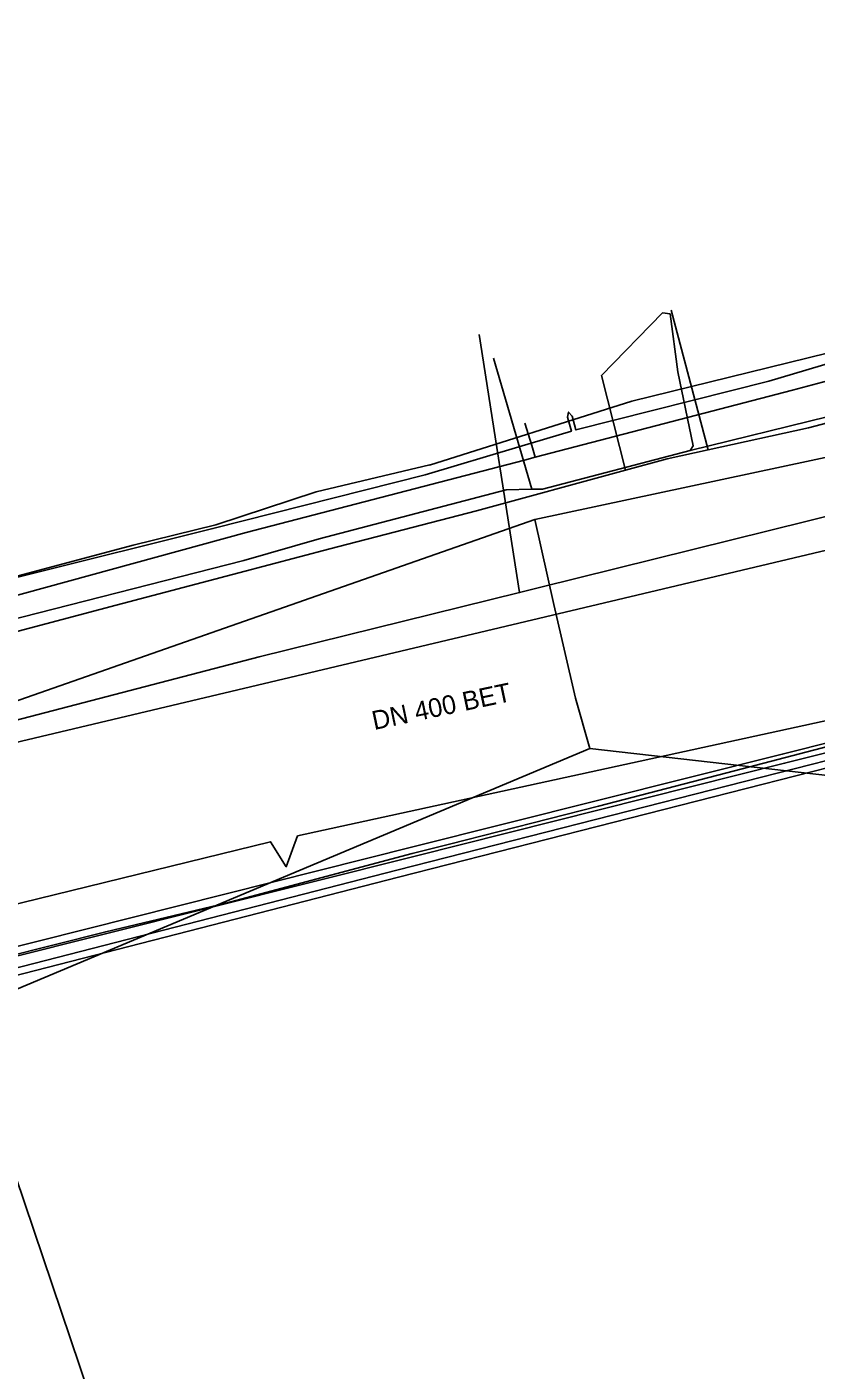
# Model space of a CAD drawing. Extents: x -600309 to -598967, y -1161267 to -1160292.
# Drawn here: x -599661.8 to -599628.3, y -1160614.5 to -1160557.4 of the extents above; entities that cross this region are included whole.
import ezdxf

# ---------------------------------------------------------------- set-up
doc = ezdxf.new("R2010")
doc.units = 0
for name, color, linetype in [('Vrstva 12', 7, 'Continuous'), ('Vrstva 13', 7, 'Continuous'), ('Vrstva 19', 7, 'Continuous'), ('Vrstva 42', 7, 'Continuous'), ('Vrstva 44', 7, 'Continuous'), ('Vrstva 51', 7, 'Continuous'), ('Vrstva 54', 7, 'Continuous'), ('Vrstva 55', 7, 'Continuous'), ('Vrstva 9', 7, 'Continuous')]:
    doc.layers.add(name, color=color, linetype=linetype)

msp = doc.modelspace()

# ---------------------------------------------------------------- linework, layer by layer
at = {"layer": 'Vrstva 12'}
for points in [[(-599636.36, -1160576.27), (-599637.38, -1160572.25), (-599634.8, -1160569.58)], [(-599634.8, -1160569.58), (-599634.47, -1160569.63), (-599634.14, -1160572.09), (-599633.49, -1160575.23), (-599633.62, -1160575.43)], [(-599632.85, -1160575.4), (-599634.43, -1160569.47)], [(-599640.34, -1160577.08), (-599641.97, -1160571.51)], [(-599633.62, -1160575.43), (-599627.74, -1160573.98)], [(-599632.85, -1160575.4), (-599628.59, -1160574.47)], [(-599628.59, -1160574.47), (-599626.98, -1160574.05)], [(-599633.62, -1160575.43), (-599639.89, -1160577.07), (-599640.34, -1160577.08)], [(-599632.85, -1160575.4), (-599634.6, -1160575.79)], [(-599634.6, -1160575.79), (-599636.36, -1160576.27)], [(-599636.36, -1160576.27), (-599642.69, -1160578), (-599648.93, -1160579.61), (-599652.79, -1160580.63), (-599658, -1160582.01), (-599663.29, -1160583.41)], [(-599640.34, -1160577.08), (-599641.43, -1160577.11), (-599649.38, -1160579.19), (-599652.58, -1160580.1), (-599664.02, -1160583.02), (-599670.57, -1160584.7), (-599671.51, -1160584.94)]]:
    msp.add_lwpolyline(points, dxfattribs=at)
at = {"layer": 'Vrstva 13'}
msp.add_line((-599640.867, -1160581.466), (-599642.583, -1160570.499), dxfattribs=at)
msp.add_lwpolyline([(-599616.339, -1160575.169), (-599616.819, -1160575.361), (-599617.16, -1160575.5), (-599623.736, -1160577.211), (-599640.022, -1160581.257), (-599640.867, -1160581.466), (-599651.93, -1160584.2), (-599662.614, -1160586.987), (-599677.9, -1160590.965), (-599684.94, -1160592.81)], dxfattribs=at)
at = {"layer": 'Vrstva 19'}
for points in [[(-599620.37, -1160572.13), (-599620.56, -1160572.2), (-599620.73, -1160572.27), (-599622.41, -1160570.98), (-599623, -1160571.17), (-599627.57, -1160572.41), (-599629.27, -1160572.87), (-599640.2, -1160575.72), (-599640.66, -1160575.84), (-599652.47, -1160578.92), (-599664.83, -1160582.3), (-599671, -1160583.77), (-599671.21, -1160583.82), (-599674.58, -1160584.63), (-599675.4, -1160584.83), (-599684.66, -1160587.24), (-599689.7, -1160588.59), (-599691.13, -1160588.96), (-599698.11, -1160590.8), (-599700.46, -1160591.4), (-599704.95, -1160592.57), (-599711.11, -1160594.18), (-599720.96, -1160596.71), (-599722.2, -1160597.03)], [(-599640.2, -1160575.72), (-599640.34, -1160575.22), (-599640.64, -1160574.27)]]:
    msp.add_lwpolyline(points, dxfattribs=at)
at = {"layer": 'Vrstva 42'}
for points in [[(-599666.89, -1160598.93), (-599646, -1160593.56), (-599627.024, -1160588.712), (-599626.05, -1160588.597), (-599620.906, -1160587.088), (-599619.178, -1160585.949), (-599608.041, -1160583.082), (-599604.829, -1160581.685), (-599604.224, -1160580.426), (-599601.401, -1160578.744), (-599583.987, -1160571.178), (-599581.422, -1160568.833), (-599564.545, -1160559.73), (-599553.619, -1160553.027), (-599534.447, -1160540.365), (-599529.131, -1160536.863), (-599521.749, -1160532), (-599519.689, -1160531.507), (-599518.527, -1160531.293), (-599517.145, -1160530.496), (-599513.153, -1160528.355), (-599510.709, -1160528.041), (-599507.8, -1160528.391), (-599506.615, -1160528.534)], [(-599666.89, -1160598.93), (-599646, -1160593.56), (-599627.024, -1160588.712), (-599626.05, -1160588.597), (-599620.906, -1160587.088), (-599619.178, -1160585.949), (-599608.041, -1160583.082), (-599604.829, -1160581.685), (-599604.224, -1160580.426), (-599601.401, -1160578.744), (-599583.987, -1160571.178), (-599581.422, -1160568.833), (-599564.545, -1160559.73), (-599553.619, -1160553.027), (-599534.447, -1160540.365), (-599529.131, -1160536.863), (-599521.749, -1160532), (-599519.689, -1160531.507), (-599518.527, -1160531.293), (-599517.145, -1160530.496), (-599513.153, -1160528.355), (-599510.709, -1160528.041), (-599507.8, -1160528.391), (-599506.615, -1160528.534)], [(-599517.582, -1160529.978), (-599517.291, -1160530.234), (-599518.633, -1160531.007), (-599519.751, -1160531.213), (-599521.871, -1160531.72), (-599534.613, -1160540.115), (-599553.781, -1160552.773), (-599564.695, -1160559.47), (-599581.598, -1160568.587), (-599584.153, -1160570.922), (-599601.539, -1160578.476), (-599604.456, -1160580.214), (-599605.051, -1160581.455), (-599608.139, -1160582.798), (-599619.302, -1160585.671), (-599621.034, -1160586.812), (-599626.132, -1160588.309), (-599627.098, -1160588.421), (-599646.074, -1160593.269), (-599666.956, -1160598.637)], [(-599517.582, -1160529.978), (-599517.291, -1160530.234), (-599518.633, -1160531.007), (-599519.751, -1160531.213), (-599521.871, -1160531.72), (-599534.613, -1160540.115), (-599553.781, -1160552.773), (-599564.695, -1160559.47), (-599581.598, -1160568.587), (-599584.153, -1160570.922), (-599601.539, -1160578.476), (-599604.456, -1160580.214), (-599605.051, -1160581.455), (-599608.139, -1160582.798), (-599619.302, -1160585.671), (-599621.034, -1160586.812), (-599626.132, -1160588.309), (-599627.098, -1160588.421), (-599646.074, -1160593.269), (-599666.956, -1160598.637)], [(-599671.763, -1160583.196), (-599661.78, -1160580.71), (-599653.89, -1160578.75), (-599644.87, -1160576.46), (-599640.896, -1160575.274), (-599638.666, -1160574.609), (-599638.825, -1160574.019), (-599638.78, -1160573.8), (-599638.632, -1160573.967), (-599638.473, -1160574.556), (-599630.28, -1160572.49), (-599624.23, -1160570.68)], [(-599609.626, -1160623.176), (-599612.117, -1160613.9), (-599611.572, -1160613.289), (-599613.253, -1160607.72), (-599614.423, -1160603.684), (-599615.369, -1160602.47), (-599615.938, -1160601.034), (-599618.073, -1160593.613), (-599618.734, -1160591.211), (-599620.809, -1160588.809), (-599622.953, -1160587.454), (-599625.097, -1160587.176), (-599629.707, -1160588.336), (-599645.399, -1160592.279), (-599667.291, -1160597.778)], [(-599667.215, -1160598.171), (-599645.302, -1160592.667), (-599629.61, -1160588.724), (-599625.074, -1160587.583), (-599623.093, -1160587.84), (-599621.072, -1160589.117), (-599619.096, -1160591.404), (-599618.456, -1160593.732), (-599616.319, -1160601.16), (-599615.72, -1160602.671), (-599614.787, -1160603.868), (-599613.657, -1160607.766), (-599612.02, -1160613.19), (-599612.56, -1160613.796), (-599610.02, -1160623.256)]]:
    msp.add_lwpolyline(points, dxfattribs=at)
at = {"layer": 'Vrstva 44'}
msp.add_lwpolyline([(-599665.09, -1160597.56), (-599658.44, -1160595.88), (-599653.34, -1160594.67), (-599645.43, -1160592.56), (-599643.839, -1160592.156), (-599637.51, -1160590.55), (-599631.73, -1160589.05), (-599626.22, -1160587.6)], dxfattribs=at)
at = {"layer": 'Vrstva 51'}
msp.add_line((-599636.09, -1160573.34), (-599644.69, -1160576.05), dxfattribs=at)
for points in [[(-599619.905, -1160567.537), (-599620.15, -1160567.89), (-599621.4, -1160569.03), (-599622, -1160569.69), (-599624.46, -1160570.47), (-599636.09, -1160573.34)], [(-599644.68, -1160576.04), (-599649.51, -1160577.19), (-599653.76, -1160578.59), (-599657.28, -1160579.46)], [(-599657.28, -1160579.46), (-599667.22, -1160582.11), (-599674.51, -1160584.04), (-599678.91, -1160584.6), (-599683.52, -1160585.87), (-599692.66, -1160588.37), (-599693.06, -1160588.45)]]:
    msp.add_lwpolyline(points, dxfattribs=at)
at = {"layer": 'Vrstva 54'}
for points in [[(-599620.52, -1160574.15), (-599640.22, -1160578.36)], [(-599667.97, -1160588.08), (-599640.22, -1160578.36)], [(-599640.22, -1160578.36), (-599639.41, -1160581.97)], [(-599639.41, -1160581.97), (-599638.49, -1160585.96)], [(-599638.49, -1160585.96), (-599637.88, -1160588.1)], [(-599637.88, -1160588.1), (-599664.62, -1160599.32)], [(-599616.69, -1160590.5), (-599637.88, -1160588.1)], [(-599664.62, -1160599.32), (-599656.818, -1160622.422)]]:
    msp.add_lwpolyline(points, dxfattribs=at)
at = {"layer": 'Vrstva 55'}
msp.add_lwpolyline([(-599683.03, -1160601.17), (-599683.18, -1160599.83), (-599651.44, -1160592.06), (-599650.772, -1160593.118), (-599650.29, -1160591.81), (-599622.163, -1160585.674), (-599620.809, -1160585.449), (-599610.1, -1160582.19), (-599608.78, -1160582.26), (-599596.47, -1160577.71), (-599585.17, -1160571.6), (-599585.396, -1160570.825), (-599584.25, -1160571.09), (-599549.91, -1160551.54), (-599516.862, -1160529.283), (-599512.86, -1160534.75), (-599497.37, -1160526.78), (-599489.12, -1160522.63), (-599486.71, -1160527.61)], dxfattribs=at)
at = {"layer": 'Vrstva 9'}
msp.add_lwpolyline([(-599662.86, -1160587.98), (-599615.298, -1160576.696), (-599611.225, -1160575.388)], dxfattribs=at)

# ---------------------------------------------------------------- texts
at = {"layer": 'Vrstva 12'}
msp.add_text('DN 400 BET', height=0.8, rotation=11.9175, dxfattribs=at).set_placement((-599647.041, -1160587.312))

doc.saveas('drawing.dxf')
